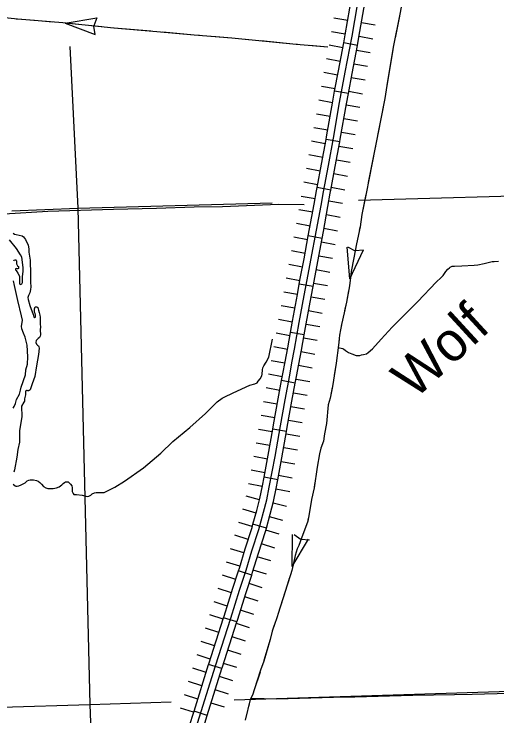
# Model space of a CAD drawing. Extents: x 1720274 to 1751788, y 372074 to 391887.
# Drawn here: x 1734202 to 1735022, y 375317 to 376511 of the extents above; entities that cross this region are included whole.
import ezdxf

# ---------------------------------------------------------------- set-up
doc = ezdxf.new("R2010")
doc.units = 0
for name, color, linetype in [('Level 29', 7, 'Continuous'), ('Level 32', 7, 'Continuous'), ('Level 35', 7, 'Continuous'), ('Level 43', 7, 'Continuous'), ('Level 5', 7, 'Continuous')]:
    doc.layers.add(name, color=color, linetype=linetype)

msp = doc.modelspace()

# ---------------------------------------------------------------- linework, layer by layer
at = {"layer": 'Level 29'}
for p, q in [((1734768.6, 376500), (1734745.3, 376504.1)), ((1734815.3, 376491.8), (1734792, 376495.9)), ((1734764.5, 376476.6), (1734741.2, 376480.7)), ((1734811.2, 376468.4), (1734787.9, 376472.5)), ((1734760.2, 376453.5), (1734736.9, 376457.8)), ((1734760.2, 376453.5), (1734736.9, 376457.8)), ((1734806.8, 376444.7), (1734783.5, 376449.1)), ((1734806.8, 376444.7), (1734783.5, 376449.1)), ((1734755.8, 376430.2), (1734732.5, 376434.5)), ((1734802.4, 376421.4), (1734779.1, 376425.8)), ((1734751.4, 376406.8), (1734728.1, 376411.2)), ((1734798.1, 376398.2), (1734774.7, 376402.5)), ((1734747.1, 376383.5), (1734723.8, 376387.9)), ((1734747.1, 376383.5), (1734723.8, 376387.9)), ((1734793.7, 376374.9), (1734770.4, 376379.2)), ((1734793.7, 376374.9), (1734770.4, 376379.2)), ((1734742.8, 376360.1), (1734719.5, 376364.2)), ((1734789.5, 376352), (1734766.2, 376356)), ((1734738.7, 376336.8), (1734715.4, 376340.8)), ((1734785.4, 376328.6), (1734762.1, 376332.7)), ((1734734.7, 376313.4), (1734711.3, 376317.5)), ((1734734.7, 376313.4), (1734711.3, 376317.5)), ((1734781.4, 376305.3), (1734758, 376309.3)), ((1734781.4, 376305.3), (1734758, 376309.3)), ((1734730.5, 376290.2), (1734707.2, 376294.6)), ((1734777.1, 376281.5), (1734753.8, 376285.9)), ((1734726.1, 376266.9), (1734702.8, 376271.3)), ((1734772.7, 376258.2), (1734749.4, 376262.6)), ((1734721.8, 376243.7), (1734698.5, 376248.1)), ((1734721.8, 376243.7), (1734698.5, 376248.1)), ((1734768.3, 376234.9), (1734745.1, 376239.3)), ((1734768.3, 376234.9), (1734745.1, 376239.3)), ((1734717.4, 376220.4), (1734694.1, 376224.8)), ((1734764, 376211.6), (1734740.7, 376216)), ((1734713.2, 376196.8), (1734689.8, 376200.7)), ((1734760, 376188.9), (1734736.6, 376192.9)), ((1734709.1, 376173.7), (1734685.8, 376177.9)), ((1734709.1, 376173.7), (1734685.8, 376177.9)), ((1734755.7, 376165.1), (1734732.4, 376169.4)), ((1734755.7, 376165.1), (1734732.4, 376169.4)), ((1734704.8, 376150.3), (1734681.5, 376154.6)), ((1734751.4, 376141.8), (1734728.1, 376146.1)), ((1734700.5, 376127), (1734677.2, 376131.3)), ((1734747.1, 376118.5), (1734723.8, 376122.8)), ((1734696.2, 376103.7), (1734672.9, 376108)), ((1734696.2, 376103.7), (1734672.9, 376108)), ((1734742.9, 376095.2), (1734719.6, 376099.4)), ((1734742.9, 376095.2), (1734719.6, 376099.4)), ((1734691.9, 376080.5), (1734668.6, 376085)), ((1734738.4, 376071.6), (1734715.2, 376076.1)), ((1734687.4, 376057.2), (1734664.1, 376061.5)), ((1734734, 376048.5), (1734710.7, 376052.9)), ((1734683.1, 376033.9), (1734659.8, 376038.2)), ((1734683.1, 376033.9), (1734659.8, 376038.2)), ((1734729.7, 376025.2), (1734706.4, 376029.5)), ((1734729.7, 376025.2), (1734706.4, 376029.5)), ((1734678.8, 376010.6), (1734655.5, 376014.9)), ((1734725.4, 376001.9), (1734702.1, 376006.2)), ((1734674.5, 375987.2), (1734651.1, 375991.4)), ((1734721.1, 375978.8), (1734697.8, 375983)), ((1734670.3, 375963.9), (1734646.9, 375968.1)), ((1734670.3, 375963.9), (1734646.9, 375968.1)), ((1734716.9, 375955.5), (1734693.6, 375959.7)), ((1734716.9, 375955.5), (1734693.6, 375959.7)), ((1734666.1, 375940.6), (1734642.8, 375945)), ((1734712.6, 375931.9), (1734689.3, 375936.3)), ((1734661.7, 375917.2), (1734638.4, 375921.4)), ((1734708.4, 375908.9), (1734685, 375913.1)), ((1734657.5, 375894), (1734634.2, 375898.4)), ((1734657.5, 375894), (1734634.2, 375898.4)), ((1734704.1, 375885.2), (1734680.8, 375889.6)), ((1734704.1, 375885.2), (1734680.8, 375889.6)), ((1734653.1, 375870.7), (1734629.8, 375875.1)), ((1734699.7, 375862), (1734676.4, 375866.3)), ((1734648.8, 375847.3), (1734625.4, 375851.5)), ((1734695.4, 375839), (1734672.1, 375843.1)), ((1734644.6, 375824), (1734621.3, 375828.2)), ((1734644.6, 375824), (1734621.3, 375828.2)), ((1734691.2, 375815.6), (1734667.9, 375819.8)), ((1734691.2, 375815.6), (1734667.9, 375819.8)), ((1734640.5, 375800.6), (1734617.1, 375804.6)), ((1734687.2, 375792.6), (1734663.8, 375796.6)), ((1734636.5, 375777.2), (1734613.1, 375781.2)), ((1734683.2, 375769.2), (1734659.8, 375773.2)), ((1734632.4, 375754.1), (1734609.1, 375758.6)), ((1734632.4, 375754.1), (1734609.1, 375758.6)), ((1734678.9, 375745.2), (1734655.7, 375749.6)), ((1734678.9, 375745.2), (1734655.7, 375749.6)), ((1734627.9, 375730.8), (1734604.6, 375735.3)), ((1734674.5, 375721.9), (1734651.2, 375726.4)), ((1734623.5, 375707.7), (1734600.2, 375712.3)), ((1734670, 375698.3), (1734646.7, 375703)), ((1734618.8, 375685), (1734595.8, 375690.8)), ((1734618.8, 375685), (1734595.8, 375690.8)), ((1734664.8, 375673.4), (1734641.8, 375679.2)), ((1734664.8, 375673.4), (1734641.8, 375679.2)), ((1734613, 375662.4), (1734590.2, 375668.8)), ((1734606.5, 375639.6), (1734583.7, 375646)), ((1734658.6, 375649.5), (1734635.8, 375655.9)), ((1734599.5, 375617.4), (1734576.9, 375624.6)), ((1734599.5, 375617.4), (1734576.9, 375624.6)), ((1734652.2, 375626.7), (1734629.4, 375633.1)), ((1734644.7, 375602.9), (1734622.1, 375610.2)), ((1734644.7, 375602.9), (1734622.1, 375610.2)), ((1734592.3, 375594.6), (1734569.7, 375601.5)), ((1734637.7, 375580.9), (1734615, 375587.7)), ((1734585.5, 375571.9), (1734562.8, 375578.8)), ((1734630.8, 375558.2), (1734608.2, 375565)), ((1734578.3, 375549.5), (1734555.8, 375556.8)), ((1734578.3, 375549.5), (1734555.8, 375556.8)), ((1734623.5, 375535), (1734600.9, 375542.3)), ((1734623.5, 375535), (1734600.9, 375542.3)), ((1734571.1, 375526.9), (1734548.5, 375534)), ((1734616.4, 375512.7), (1734593.7, 375519.8)), ((1734564, 375504.2), (1734541.4, 375511.3)), ((1734609.3, 375490), (1734586.6, 375497.1)), ((1734556.9, 375481.7), (1734534.4, 375489)), ((1734556.9, 375481.7), (1734534.4, 375489)), ((1734602, 375467.2), (1734579.5, 375474.5)), ((1734602, 375467.2), (1734579.5, 375474.5)), ((1734549.7, 375459.2), (1734527.1, 375466.4)), ((1734542.4, 375436.6), (1734519.8, 375443.9)), ((1734594.8, 375444.6), (1734572.2, 375451.9)), ((1734535.1, 375414.1), (1734512.6, 375421.3)), ((1734535.1, 375414.1), (1734512.6, 375421.3)), ((1734587.5, 375422.1), (1734565, 375429.3)), ((1734580.2, 375399.5), (1734557.7, 375406.8)), ((1734580.2, 375399.5), (1734557.7, 375406.8)), ((1734528, 375391.3), (1734505.3, 375398.4)), ((1734573.2, 375377.2), (1734550.6, 375384.3)), ((1734520.9, 375368.7), (1734498.3, 375375.8)), ((1734566.2, 375354.6), (1734543.5, 375361.7)), ((1734513.9, 375346.1), (1734491.2, 375353.1)), ((1734513.9, 375346.1), (1734491.2, 375353.1)), ((1734559.1, 375332), (1734536.5, 375339)), ((1734559.1, 375332), (1734536.5, 375339)), ((1734506.8, 375323.5), (1734484.2, 375330.5))]:
    msp.add_line(p, q, dxfattribs=at)
msp.add_lwpolyline([(1734510.6, 375295.8), (1734543.9, 375402.5), (1734570, 375483.6), (1734584.9, 375531), (1734595.8, 375565.2), (1734605.7, 375598), (1734617.4, 375634.4), (1734625.7, 375663.6), (1734631, 375684.6), (1734635.3, 375706.2), (1734645.3, 375758.4), (1734654.2, 375810.4), (1734662.1, 375854.6), (1734670.1, 375896.9), (1734673.8, 375917.6), (1734678.2, 375941.2), (1734686.3, 375986.2), (1734694.8, 376032.1), (1734699.8, 376058.8), (1734706.2, 376092.2), (1734715.6, 376143.2), (1734723.3, 376185.5), (1734727.2, 376208.3), (1734735.7, 376253.6), (1734744.4, 376300), (1734754.9, 376360.4), (1734764.4, 376412), (1734776, 376473.4), (1734789.5, 376550.3)], dxfattribs=at)
at = {"layer": 'Level 32'}
for p, q in [((1734785, 376457.5), (1734761.8, 376461.9)), ((1734769.7, 376375.5), (1734746.4, 376379.8)), ((1734755.2, 376293.3), (1734731.9, 376297.7)), ((1734739.8, 376211.3), (1734716.5, 376215.7)), ((1734725, 376129.3), (1734701.7, 376133.6)), ((1734709.7, 376047.3), (1734686.4, 376051.6)), ((1734694.6, 375965.3), (1734671.3, 375969.5)), ((1734679.6, 375883.1), (1734656.3, 375887.5)), ((1734664.6, 375801.2), (1734641.3, 375805.2)), ((1734649.8, 375718.9), (1734626.5, 375723.4)), ((1734630.4, 375636.8), (1734607.6, 375643.2)), ((1734605.5, 375556.7), (1734583, 375564)), ((1734580.4, 375477.2), (1734557.8, 375484.4)), ((1734554.8, 375397.9), (1734532.2, 375404.9)), ((1734530, 375318.2), (1734507.4, 375325.3))]:
    msp.add_line(p, q, dxfattribs=at)
for points in [[(1734510.6, 375295.8), (1734543.9, 375402.5), (1734570, 375483.6), (1734584.9, 375531), (1734595.8, 375565.2), (1734605.7, 375598), (1734617.4, 375634.4), (1734625.7, 375663.6), (1734631, 375684.6), (1734635.3, 375706.2), (1734645.3, 375758.4), (1734654.2, 375810.4), (1734662.1, 375854.6), (1734670.1, 375896.9), (1734673.8, 375917.6), (1734678.2, 375941.2), (1734686.3, 375986.2), (1734694.8, 376032.1), (1734699.8, 376058.8), (1734706.2, 376092.2), (1734715.6, 376143.2), (1734723.3, 376185.5), (1734727.2, 376208.3), (1734735.7, 376253.6), (1734744.4, 376300), (1734754.9, 376360.4), (1734764.4, 376412), (1734776, 376473.4), (1734789.5, 376550.3)], [(1734761.8, 376461.9), (1734764.3, 376475.5), (1734776.3, 376543.9)], [(1734785, 376457.5), (1734787.6, 376471.3), (1734799.7, 376539.7)], [(1734746.4, 376379.8), (1734752.8, 376414.2), (1734761.8, 376461.9)], [(1734769.7, 376375.5), (1734776.1, 376409.8), (1734785, 376457.5)], [(1734731.9, 376297.7), (1734732.7, 376302.1), (1734743.2, 376362.5), (1734746.4, 376379.8)], [(1734755.2, 376293.3), (1734756, 376297.9), (1734766.6, 376358.3), (1734769.7, 376375.5)], [(1734716.5, 376215.7), (1734724, 376255.7), (1734731.9, 376297.7)], [(1734739.8, 376211.3), (1734747.3, 376251.4), (1734755.2, 376293.3)], [(1734701.7, 376133.6), (1734703.9, 376145.4), (1734711.7, 376187.6), (1734715.5, 376210.4), (1734716.5, 376215.7)], [(1734725, 376129.3), (1734727.2, 376141.1), (1734735, 376183.5), (1734738.8, 376206.3), (1734739.8, 376211.3)], [(1734686.4, 376051.6), (1734688.1, 376061), (1734694.5, 376094.4), (1734701.7, 376133.6)], [(1734709.7, 376047.3), (1734711.4, 376056.6), (1734717.8, 376090), (1734725, 376129.3)], [(1734671.3, 375969.5), (1734674.7, 375988.4), (1734683.2, 376034.2), (1734686.4, 376051.6)], [(1734694.6, 375965.3), (1734698, 375984.1), (1734706.5, 376029.9), (1734709.7, 376047.3)], [(1734656.3, 375887.5), (1734658.4, 375899), (1734662.1, 375919.7), (1734666.6, 375943.4), (1734671.3, 375969.5)], [(1734679.6, 375883.1), (1734681.8, 375894.7), (1734685.4, 375915.5), (1734689.9, 375939.1), (1734694.6, 375965.3)], [(1734641.3, 375805.2), (1734642.5, 375812.4), (1734650.5, 375856.7), (1734656.3, 375887.5)], [(1734664.6, 375801.2), (1734665.9, 375808.3), (1734673.8, 375852.4), (1734679.6, 375883.1)], [(1734626.5, 375723.4), (1734633.6, 375760.5), (1734641.3, 375805.2)], [(1734649.8, 375718.9), (1734656.9, 375756.2), (1734664.6, 375801.2)], [(1734607.6, 375643.2), (1734614.2, 375666.7), (1734619.4, 375687.3), (1734623.7, 375708.5), (1734626.5, 375723.4)], [(1734630.4, 375636.8), (1734637.1, 375660.6), (1734642.5, 375682), (1734646.9, 375703.9), (1734649.8, 375718.9)], [(1734583, 375564), (1734584.5, 375568.7), (1734594.4, 375601.5), (1734606, 375637.8), (1734607.6, 375643.2)], [(1734605.5, 375556.7), (1734607.1, 375561.7), (1734617.1, 375594.4), (1734628.7, 375630.9), (1734630.4, 375636.8)], [(1734557.8, 375484.4), (1734558.7, 375487.2), (1734573.6, 375534.6), (1734583, 375564)], [(1734580.4, 375477.2), (1734581.3, 375480.1), (1734596.2, 375527.4), (1734605.5, 375556.7)], [(1734532.2, 375404.9), (1734532.6, 375406.1), (1734557.8, 375484.4)], [(1734554.8, 375397.9), (1734555.2, 375398.9), (1734580.4, 375477.2)], [(1734507.4, 375325.3), (1734532.2, 375404.9)], [(1734530, 375318.2), (1734554.8, 375397.9)], [(1734482.3, 375245.8), (1734499.3, 375299.4), (1734507.4, 375325.3)], [(1734504.9, 375238.6), (1734521.9, 375292.3), (1734530, 375318.2)]]:
    msp.add_lwpolyline(points, dxfattribs=at)
at = {"layer": 'Level 35'}
for points in [[(1734199.8, 376138.5), (1734202.1, 376136.8), (1734205.3, 376135.8), (1734210.3, 376134.8), (1734215.2, 376133.5), (1734217.7, 376132.2), (1734220.8, 376127.3), (1734225.3, 376118), (1734226.9, 376111.5)], [(1734201.1, 376091.2), (1734201.9, 376092.2), (1734203.2, 376092.8), (1734204.6, 376092.8), (1734205, 376092.5), (1734205.7, 376090.8), (1734205.9, 376088.2), (1734206, 376085.9), (1734206.7, 376083.9), (1734207.6, 376082.7), (1734209, 376081.3), (1734209.3, 376080.1), (1734209.3, 376079.1), (1734208.9, 376078.1), (1734208.2, 376077.8), (1734207, 376077.8), (1734205.9, 376078.3), (1734204.3, 376077.8), (1734204.3, 376077), (1734204.3, 376076), (1734205, 376074.8), (1734208.2, 376070.1), (1734210.6, 376065.2), (1734210.6, 376061.4), (1734210.9, 376052.7), (1734211.6, 376051.5), (1734212.9, 376051.2), (1734213.9, 376051.4), (1734214.8, 376051.9), (1734215.7, 376054.1), (1734216.1, 376064.2), (1734217.1, 376073.5), (1734216.9, 376079.3), (1734216.2, 376089.1), (1734214.8, 376097.4), (1734212.8, 376101.7), (1734205.7, 376112.1), (1734193.8, 376127)], [(1734226.9, 376111.5), (1734226.9, 376106), (1734228.7, 376092.5), (1734229.5, 376068.1)], [(1734752.1, 375944), (1734757.4, 375942.8), (1734760, 375942.1), (1734761.5, 375941.3), (1734764.9, 375938.7), (1734770.2, 375935.5), (1734775.7, 375932.8), (1734783.2, 375930.5), (1734786.2, 375930.5), (1734789.1, 375930.5), (1734792.3, 375931.1), (1734795.5, 375931.7), (1734800.4, 375933.2), (1734803.4, 375935.3), (1734810.8, 375941.5), (1734825.5, 375958.3), (1734844.2, 375978.5), (1734888, 376022.2), (1734918.9, 376054.7), (1734927.6, 376062.8), (1734931, 376066.4), (1734935.5, 376072.8), (1734938.7, 376076.8), (1734941.6, 376079.4), (1734942.7, 376080.2), (1734944, 376080.9), (1734945.9, 376081.9), (1734947.8, 376082.2), (1734950.1, 376082.4), (1734962.3, 376082.6), (1734983.5, 376083.7), (1734989.7, 376084.5), (1735000.6, 376086.4), (1735009.8, 376088.9), (1735013.9, 376089.9), (1735017.7, 376090.3), (1735024.7, 376090.8)], [(1734229.5, 376068.1), (1734229.8, 376054.9), (1734229.9, 376047.1), (1734229.5, 376042.2), (1734228.6, 376036.6), (1734225.9, 376032), (1734225.1, 376028.8), (1734225.7, 376025.3), (1734228.3, 376015.5), (1734233.8, 375999.8), (1734235.3, 375995.6), (1734236.2, 375994.7), (1734237, 375994.7), (1734237.8, 375995.6), (1734238, 375996.8), (1734238, 375998.9), (1734237.4, 376001.7), (1734236.4, 376004), (1734236.2, 376006.9), (1734236.4, 376009.6), (1734236.8, 376011.5), (1734237.6, 376012.8), (1734238.1, 376013), (1734240.4, 376012.8), (1734241.9, 376011.6), (1734243.3, 376007.6), (1734244.4, 376003.3), (1734245.6, 375999.1), (1734245.8, 375995.3), (1734245.9, 375989), (1734246.1, 375983.5), (1734246.3, 375979.1), (1734245.8, 375973.9), (1734245.9, 375970.9), (1734246.7, 375968.2), (1734246.7, 375965.5), (1734245.9, 375963.1), (1734244.8, 375961), (1734242.3, 375959.3), (1734240.8, 375957.7), (1734239.1, 375955.5), (1734238.7, 375952.6), (1734239.5, 375949.7), (1734241.2, 375947.6), (1734242.9, 375946.9), (1734243.9, 375945.2), (1734244.4, 375942.9), (1734243.1, 375931.8), (1734239.9, 375912.4), (1734236.8, 375894.5), (1734232.1, 375882.1), (1734228.8, 375872), (1734227.3, 375870.7), (1734226.3, 375870.1), (1734225, 375870.3), (1734224.1, 375870.7), (1734222.7, 375870.7), (1734221.6, 375869.9), (1734220.8, 375868.6), (1734220.8, 375865.9), (1734220.8, 375863.1), (1734219.5, 375856.4), (1734219.1, 375852.6), (1734218, 375850.9), (1734214.5, 375844.2), (1734214.7, 375825.7), (1734211.1, 375802.9), (1734211.1, 375782.9), (1734207.9, 375770.5), (1734206.4, 375757.3), (1734202.4, 375735.7), (1734201, 375731.8)], [(1734200.3, 375840.7), (1734201.9, 375843.8), (1734204, 375848.9), (1734205.9, 375855.6), (1734211.1, 375864.7), (1734212.8, 375871.4), (1734213.6, 375876.3), (1734221, 375897.5), (1734221.8, 375905.7), (1734224.4, 375915.3), (1734225.1, 375928), (1734223.6, 375948.1), (1734220.5, 375961.5), (1734217.5, 375968.2), (1734214.9, 375975.6), (1734214.4, 375980), (1734215.4, 375986.4), (1734215.7, 375990.5), (1734214.4, 375997.7), (1734208, 376024), (1734202.6, 376049.1), (1734200.4, 376057)], [(1734200, 375711.6), (1734203.2, 375708.9), (1734204.8, 375708.2), (1734206.6, 375708.2), (1734209.6, 375708.8), (1734213.5, 375710.4), (1734217.3, 375711.8), (1734220.2, 375713.8), (1734222.3, 375715.7), (1734223.9, 375717), (1734226.8, 375718.4), (1734228.9, 375718.6), (1734234.6, 375718.8), (1734240, 375717.5), (1734242.5, 375716.3), (1734245.3, 375714.5), (1734248.5, 375711.3), (1734251.8, 375707.5), (1734255.5, 375705.2), (1734259.1, 375704.1), (1734262.7, 375703.9), (1734267.8, 375704.1), (1734273.5, 375705), (1734278.5, 375707), (1734282.8, 375710.2), (1734284.8, 375712.7), (1734287.3, 375714.3), (1734289.3, 375715.7), (1734290.9, 375715.7), (1734293.7, 375715.2), (1734296, 375713.4), (1734297.6, 375711.3), (1734299.8, 375708.4), (1734300.3, 375705.5), (1734300.3, 375699.1), (1734301.8, 375695.7), (1734303.4, 375694.1), (1734305.5, 375693.9), (1734307.8, 375693.8), (1734317.3, 375692.5), (1734325.9, 375690.7), (1734328.9, 375691.2), (1734331.9, 375693), (1734334.6, 375695), (1734338.2, 375696.8), (1734340.9, 375697.5), (1734345.9, 375697.5), (1734351, 375697.3), (1734354.8, 375697.5), (1734359.4, 375699.5), (1734372.6, 375706.1), (1734389.3, 375716.4), (1734421.7, 375739.3), (1734451, 375764.4), (1734471.4, 375784), (1734500.5, 375808), (1734527.1, 375831.7), (1734546.7, 375851.4), (1734555.3, 375857.5), (1734560, 375860), (1734572.8, 375866.1), (1734588.9, 375873.6), (1734602.1, 375879.6), (1734610.7, 375882.1), (1734614.6, 375883.9), (1734616.7, 375886.8), (1734619.8, 375890.5), (1734622.9, 375895.6), (1734623.2, 375898.4), (1734623.6, 375905.9), (1734624.4, 375909.3), (1734625.8, 375912.9), (1734629.8, 375918.7), (1734634.7, 375927.5), (1734640.6, 375958.1)]]:
    msp.add_lwpolyline(points, dxfattribs=at)
at = {"layer": 'Level 43'}
for p, q in [((1734288.5, 376495.6), (1734342.1, 376504.2)), ((1734288.5, 376495.6), (1734339.2, 376476.3)), ((1734342.1, 376504.2), (1734336.9, 376490.7)), ((1734339.2, 376476.3), (1734336.9, 376490.5)), ((1734772.5, 376060.7), (1734767.8, 376114.7)), ((1734768.1, 376114.9), (1734781.1, 376108.5)), ((1734772.5, 376060.7), (1734795.4, 376109.8)), ((1734795.7, 376109.5), (1734781.3, 376108.5)), ((1734674.3, 375571.4), (1734674.8, 375625.6)), ((1734677.6, 375626.1), (1734689.3, 375617.6)), ((1734674.3, 375571.4), (1734701.8, 375618.1)), ((1734703.8, 375616), (1734689.5, 375617.5))]:
    msp.add_line(p, q, dxfattribs=at)
for points in [[(1734861, 376532), (1734857.7, 376513.7), (1734855.3, 376501.3)], [(1734735.1, 376454.7), (1734681.2, 376459.3), (1734571.9, 376469.9), (1734507.7, 376475.2), (1734444.5, 376480.8), (1734371.1, 376487.1), (1734284.6, 376496), (1734207.7, 376502.1), (1734169.5, 376505.9), (1734153.3, 376506.6)], [(1734857.7, 376513.7), (1734846.1, 376454.7), (1734835.1, 376389.2), (1734831.9, 376367.2), (1734815.3, 376283.9), (1734799.8, 376205.6), (1734792.8, 376169.9), (1734789.7, 376149), (1734783.5, 376120.2), (1734778.8, 376096.1), (1734774.7, 376073.2), (1734771.6, 376048.5), (1734766.4, 376020.8), (1734762.6, 376002.7), (1734758.1, 375982.8), (1734754.6, 375965.1), (1734752.9, 375948.1), (1734749.1, 375917.3), (1734742.6, 375877.3), (1734738.6, 375857.5), (1734735.2, 375846.1), (1734732.6, 375814.6), (1734729.4, 375797.3), (1734727.3, 375784.6), (1734723, 375772.4), (1734720.8, 375763.2), (1734716.8, 375740.2), (1734711.4, 375705.3), (1734707.3, 375685.5), (1734702.3, 375657.4), (1734700.6, 375648.6), (1734698.6, 375642.2), (1734692.6, 375626), (1734685.3, 375607), (1734682.7, 375601.7), (1734679.5, 375590), (1734673.8, 375564.8), (1734671.2, 375557.1), (1734665.5, 375540), (1734654.1, 375502.5), (1734648.1, 375484.1), (1734640.1, 375461.3), (1734637.1, 375447.5), (1734626, 375410.7), (1734620.6, 375395), (1734609.9, 375361.8), (1734607.4, 375354.3), (1734605, 375349.3), (1734603.1, 375345.1), (1734594.3, 375310)], [(1734236.6, 376499.8), (1734207.7, 376502.1), (1734205.4, 376502.3)], [(1734267.7, 376497.3), (1734236.6, 376499.8)], [(1734350.8, 376489.2), (1734288.5, 376495.6)], [(1734855.3, 376501.3), (1734849.3, 376470.6)], [(1734433.9, 376481.7), (1734371.5, 376487.1)], [(1734517, 376474.5), (1734507.7, 376475.2), (1734454.6, 376479.9)], [(1734600.1, 376467.2), (1734571.9, 376469.9), (1734537.8, 376472.7)], [(1734683.1, 376459.1), (1734681.2, 376459.3), (1734620.8, 376465.2)], [(1734735.1, 376454.7), (1734703.9, 376457.4)], [(1734845.4, 376450.1), (1734835.1, 376389.2), (1734835, 376388.4)], [(1734832, 376367.8), (1734831.9, 376367.2), (1734819.8, 376306.4)], [(1734815.8, 376285.9), (1734815.3, 376283.9), (1734803.5, 376224.6)], [(1734799.5, 376204.1), (1734792.8, 376169.9), (1734789.7, 376149), (1734788.3, 376142.6)], [(1734694.9, 376186.6), (1734650.9, 376187.2), (1734556, 376183), (1734507.9, 376182.2), (1734443.4, 376180.4), (1734370.8, 376178.3), (1734258.8, 376175.1), (1734184.9, 376170.3)], [(1734783.9, 376122.2), (1734783.5, 376120.2), (1734778.8, 376096.1), (1734774.7, 376073.2), (1734773.1, 376060.6)], [(1734770, 376040), (1734766.4, 376020.8), (1734763.9, 376009.3)], [(1734763.9, 376009.3), (1734762.6, 376002.7), (1734758.1, 375982.8), (1734757.3, 375978.7)], [(1734753.9, 375958.1), (1734752.9, 375948.1), (1734749.1, 375917.3), (1734745.7, 375896.1)], [(1734742.3, 375875.6), (1734738.6, 375857.5), (1734735.2, 375846.1), (1734732.6, 375814.6), (1734732.4, 375814)], [(1734728.8, 375793.4), (1734727.3, 375784.6), (1734723, 375772.4), (1734720.8, 375763.2), (1734716.8, 375740.2), (1734715.6, 375732.4)], [(1734712.4, 375711.8), (1734711.4, 375705.3), (1734707.3, 375685.5), (1734702.3, 375657.4), (1734700.9, 375650.3)], [(1734694.3, 375630.6), (1734692.6, 375626), (1734685.3, 375607), (1734682.7, 375601.7), (1734679.5, 375590), (1734675.3, 375571.2)], [(1734669.3, 375551.2), (1734665.5, 375540), (1734659.9, 375521.4)], [(1734659.9, 375521.4), (1734654.1, 375502.5), (1734650.6, 375491.5)], [(1734643.8, 375471.8), (1734640.1, 375461.3), (1734637.1, 375447.5), (1734626.3, 375411.8)], [(1734605, 375347.5), (1734648.4, 375346.7), (1734705.8, 375348.3), (1734763.9, 375350.1), (1734781, 375349.8), (1734879.2, 375352.4), (1734950.2, 375353.7), (1734980.2, 375354.2), (1735043.3, 375356.3), (1735129.9, 375357.6), (1735177.1, 375358.1), (1735214.9, 375360.2), (1735251.1, 375362.5), (1735282.6, 375363.8), (1735358.6, 375368.2), (1735407.1, 375371.3), (1735443.6, 375373.1), (1735550.1, 375377.2), (1735603, 375380.6), (1735692.7, 375385.8), (1735764.8, 375389.1), (1735931.5, 375397.7), (1735969, 375399.2), (1736011.1, 375400)], [(1734619.7, 375392), (1734609.9, 375361.8), (1734607.4, 375354.3), (1734605, 375349.3), (1734603.1, 375345.1), (1734600, 375332.7)]]:
    msp.add_lwpolyline(points, dxfattribs=at)
at = {"layer": 'Level 5'}
for points in [[(1734296.5, 376455.5), (1734309.8, 376180.5)], [(1734786.9, 376194.1), (1735150.3, 376204.6)], [(1734309.8, 376180.5), (1734640.5, 376189.9)], [(1734197.9, 376176), (1734309.8, 376180.5)], [(1734309.8, 376180.5), (1734330.4, 375336.7)], [(1734575.7, 375344.5), (1735187.9, 375363.9)], [(1733729.3, 375318.8), (1734330.4, 375336.7)], [(1734330.4, 375336.7), (1734468.6, 375341.1)], [(1734330.4, 375336.7), (1734345.2, 374939.9)]]:
    msp.add_lwpolyline(points, dxfattribs=at)

# ---------------------------------------------------------------- texts
at = {"layer": 'Level 35'}
msp.add_text('Wolf', height=66.74, rotation=42.5524, dxfattribs=at).set_placement((1734882.3, 375854.2))

doc.saveas('drawing.dxf')
